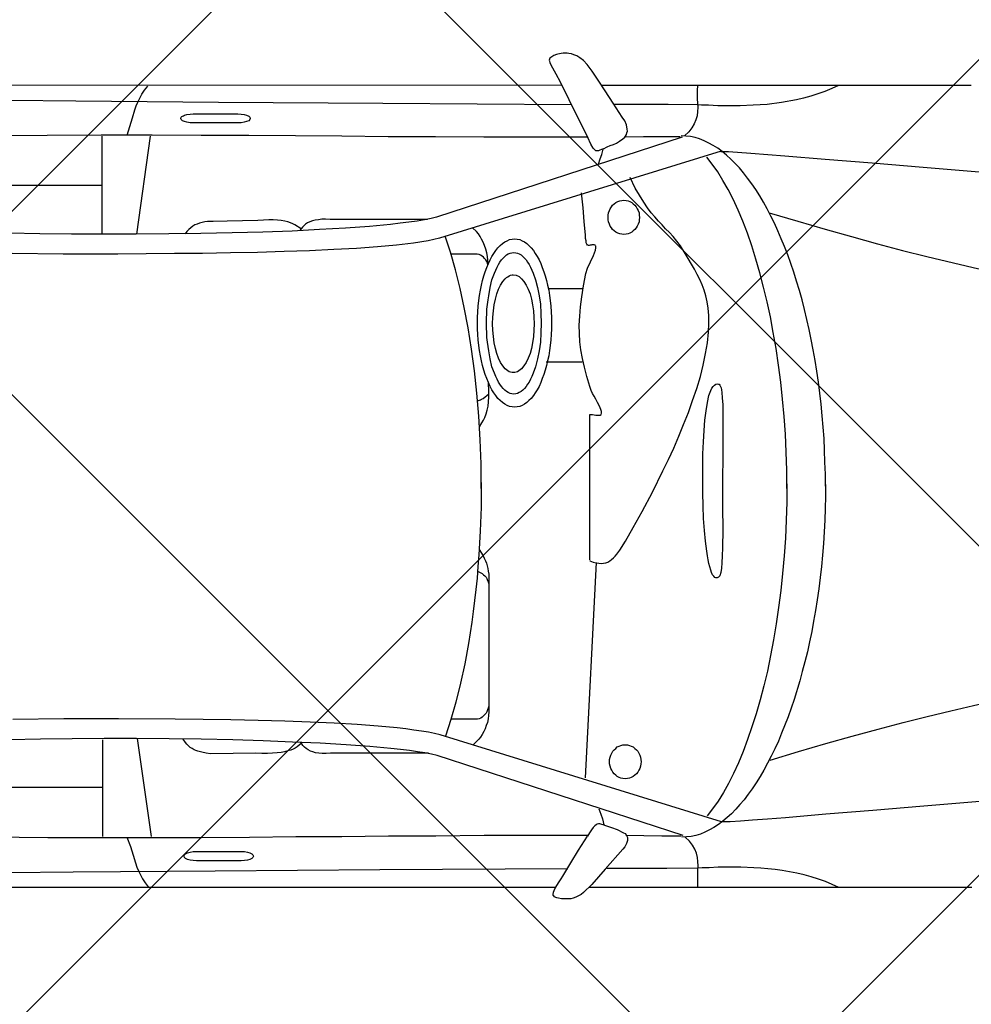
# Model space of a CAD drawing. Header units: millimetres. Extents: x 747415 to 1601423, y -236173 to 551995.
# Tile 374 of 549: x 1084742 to 1086804, y 218567 to 220702. Entities that reach past the tile are written whole.
import ezdxf

# ---------------------------------------------------------------- set-up
doc = ezdxf.new("R2010")
doc.units = ezdxf.units.MM
doc.header["$LTSCALE"] = 100
doc.header["$MEASUREMENT"] = 0
doc.layers.get('0').update_dxf_attribs({"linetype": 'CONTINUOUS', "lineweight": 0})
doc.layers.add('T--A9041_VERHARDING_Parkeren', color=9, linetype='CONTINUOUS')
doc.layers.add('T--L9082_INRICHTING_SPECIFIEK_Auto', color=8, linetype='CONTINUOUS')
doc.layers.add('T--A9042_BEPLANTING', color=90, linetype='CONTINUOUS', lineweight=0)

# ---------------------------------------------------------------- blocks, each defined once
blk = doc.blocks.new('auto17')
for p, q in [((703.6, 867.6), (1533.8, 867.6)), ((1604.8, 867.6), (3518.7, 867.6)), ((2512.2, 544.6), (2482.2, 756.8)), ((2587.5, 547), (2587.5, 756.8)), ((2588.4, 650.5), (2814.7, 650.5)), ((1540.9, 629.4), (1516.7, 162.7)), ((1548.1, -271.5), (1626.2, -271.5)), ((1545.7, -430.3), (1621.5, -430.3)), ((2513.2, -549), (2483.6, -761.2)), ((2588.4, -551.4), (2588.4, -761.2)), ((2589.8, -654.3), (2815.6, -654.3)), ((705, -871.5), (1505.7, -871)), ((1591.9, -871), (3520.1, -872))]:
    blk.add_line(p, q)
for points in [[(1499.5, 732.3), (1484.7, 737.2), (1471.9, 741.6), (1458.1, 748.5), (1454.7, 750.4), (1452.3, 752.9), (1450.9, 755.8), (1450, 758.8), (1449.5, 762.2), (1450, 765.6), (1451.9, 772), (1455.2, 778.9), (1459.5, 784.3), (1498.1, 827.9), (1527.1, 860.7), (1544.8, 878.4), (1550, 882.3), (1555.7, 885.7), (1561.4, 888.2), (1567.2, 890.1), (1572.8, 891.6), (1578.1, 892.1), (1585.2, 892.1), (1592.4, 891.6), (1599.5, 890.1), (1602.9, 889.7), (1605.3, 888.7), (1607.6, 887.2), (1609.5, 885.7), (1610.5, 884.3), (1611, 882.8), (1610, 877.4), (1607.1, 870.5), (1602.9, 863.2), (1598.1, 855.3), (1593.8, 848.5), (1590, 842.6), (1572.4, 814.1), (1555.7, 786.7), (1536.7, 755.8)], [(991.7, 867.6), (1006, 860.7), (1020.8, 854.4), (1036, 849), (1051.3, 844.1), (1067, 839.6), (1082.7, 836.2), (1098.4, 833.3), (1114.1, 830.3), (1129.9, 828.4), (1145.6, 826.9), (1160.8, 825.4), (1175.6, 824.5), (1204.2, 823.5), (1230.4, 823), (1253.2, 823.5), (1272.8, 824.5), (1288, 824.9), (1297.5, 825.4), (1364.2, 825.9), (1429.9, 826.4), (1494.7, 826.4)], [(1297.1, 866.6), (1297.5, 856.8), (1297.5, 847.5), (1297.1, 838.2), (1297.1, 828.9), (1296.6, 820), (1297.1, 810.7), (1298, 801.9), (1300.4, 793.1), (1303.7, 784.3), (1308.5, 775.4), (1315.6, 767.1), (1324.7, 758.3)], [(2534.6, 758.3), (2527, 778.4), (2521.2, 797), (2516, 814.1), (2513.2, 823), (2509.8, 831.3), (2505.5, 839.6), (2501.2, 848.5), (2495.5, 857.3), (2488.4, 866.1)], [(1579.1, 826.9), (1986.8, 829.3), (2343.6, 831.8), (2651.3, 834.2), (2793.7, 835.7)], [(2787.5, -839.1), (2645.1, -838.2), (2336.4, -835.2), (1979.7, -832.8), (1571.4, -830.3)], [(1246.1, 725), (1855.8, 536.7), (1867.7, 533.8), (1881, 530.8), (1896.3, 528.4), (1912.5, 525.9), (1930.1, 523.5), (1949.2, 521.5), (1990.1, 517.6), (2035.4, 514.2), (2085.4, 511.2), (2137.3, 508.8), (2192.6, 506.8), (2250.2, 505.4), (2309.3, 503.9), (2369.3, 503.4), (2430.3, 502.4), (2552.7, 501.9), (2671.3, 501.9), (2781.8, 502.9)], [(2287.4, 809.3), (2383.6, 809.3), (2391.2, 808.8), (2397.4, 807.8), (2403.1, 806.3), (2407.4, 804.3), (2409.8, 801.9), (2410.8, 799.4), (2409.8, 796.5), (2407.4, 794.1), (2403.1, 792.1), (2397.4, 790.6), (2391.2, 789.6), (2383.6, 789.6), (2287.4, 789.6), (2280.2, 789.6), (2273.6, 790.6), (2268.3, 792.1), (2264, 794.1), (2261.6, 796.5), (2260.7, 799.4), (2261.6, 801.9), (2264, 804.3), (2268.3, 806.3), (2273.6, 807.8), (2280.2, 808.8), (2287.4, 809.3), (2287.4, 809.3)], [(1020.3, -6.4), (1020.3, 19.6), (1021.2, 45.6), (1022.2, 71.1), (1023.2, 96.6), (1025.1, 121.6), (1027, 146.6), (1029.3, 171.5), (1032.2, 195.6), (1035.1, 219.6), (1038.4, 243.6), (1042.2, 266.7), (1046.5, 289.7), (1050.3, 312.2), (1055.1, 334.8), (1059.8, 356.4), (1065.1, 377.9), (1070.8, 399), (1076.5, 419.6), (1088.4, 459.8), (1101.3, 497.5), (1115.6, 532.8), (1122.7, 549.9), (1130.3, 566.6), (1138, 582.3), (1146.1, 598), (1154.2, 612.7), (1162.3, 626.9), (1170.8, 640.1), (1179.4, 653.4), (1188, 665.2), (1197, 676.9), (1206.1, 687.7), (1215.1, 697.5), (1224.2, 707.3), (1233.7, 715.7), (1243.2, 723.5), (1252.7, 730.8), (1262.3, 737.2), (1272.3, 742.6), (1281.8, 747.5), (1291.8, 751.4), (1301.8, 754.4), (1311.8, 756.8), (1321.8, 757.8), (1331.8, 758.3)], [(1329.4, 754.9), (1862.5, 581.3), (1874.4, 578.4), (1888.7, 575.5), (1904.9, 573), (1922, 570.5), (1941.6, 568.1), (1962.5, 565.7), (2008.2, 561.7), (2059.7, 557.8), (2115.9, 554.4), (2175.9, 551.9), (2239.2, 549.5), (2305.5, 547.5), (2373.6, 546.1), (2443.1, 545.1), (2513.6, 544.6), (2584.1, 544.6), (2653.7, 545.1), (2722.3, 546.1), (2789.4, 547)], [(1333.7, 756.3), (1375.2, 755.8), (1414.2, 755.3), (1453.3, 754.9)], [(1499, 732.8), (1502.4, 731.8), (1505.2, 730.8), (1507.6, 729.9), (1510, 729.4), (1512.4, 729.4), (1515.2, 729.9), (1517.6, 731.3), (1520.5, 733.8), (1523.8, 737.2), (1527.6, 742.1), (1531.9, 748.5), (1536.7, 756.3)], [(1535.7, 754.9), (1651.5, 754.9), (1760.5, 754.9), (1865.3, 755.8), (1967.8, 756.3), (2068.7, 757.3), (2168.8, 757.8), (2269.3, 758.8), (2372.7, 759.3), (2479.3, 759.7), (2589.4, 759.7), (2706.1, 759.3), (2830.9, 758.3), (2925.7, 756.3), (3030, 752.9), (3139.1, 749), (3248.1, 744.6), (3353.4, 741.1), (3450.1, 739.7)], [(1511.9, 696.5), (1507.6, 708.3), (1503.8, 718.6), (1500.9, 731.3)], [(1246.1, 724), (1240.8, 724.5), (1227, 724), (1205.1, 722.5), (1178.9, 720.5), (1146.1, 718.1), (1107, 715.2), (1019.8, 707.8), (917.9, 699.5), (807.4, 690.1), (695, 680.8), (584.9, 672), (483.5, 664.7), (436.3, 661.2), (393.4, 658.3), (355.3, 656.3), (321, 654.8), (293.4, 653.9), (272.5, 653.9), (213.9, 653.9)], [(1104.2, -7.8), (1104.6, 31.9), (1105.6, 71.1), (1107.5, 110.3), (1110.3, 148.5), (1113.7, 186.3), (1117.5, 223.5), (1122.2, 260.3), (1127.5, 295.6), (1133.2, 330.4), (1139.9, 364.7), (1146.5, 398), (1154.2, 429.9), (1162.3, 460.8), (1170.8, 490.7), (1179.9, 519.1), (1189.4, 546.5), (1198.9, 572.5), (1209.4, 597), (1219.9, 620.5), (1230.8, 642.1), (1241.8, 661.7), (1253.2, 680.3), (1265.1, 697), (1277, 711.7)], [(1420.4, 594.6), (1420.9, 599.5), (1421.4, 604.4), (1423.3, 609.3), (1425.2, 613.2), (1427.6, 617.6), (1430.4, 621), (1433.8, 624), (1437.1, 626.9), (1441.4, 628.9), (1445.7, 630.3), (1450, 631.3), (1454.7, 631.8), (1459.5, 631.3), (1463.8, 630.3), (1468.1, 628.9), (1471.9, 626.9), (1475.2, 624), (1478.6, 621), (1481.4, 617.6), (1483.8, 613.2), (1485.7, 609.3), (1487.6, 604.4), (1488.5, 599.5), (1488.5, 594.6), (1488.5, 589.7), (1487.6, 584.8), (1485.7, 580.4), (1483.8, 575.9), (1481.4, 572), (1478.6, 568.6), (1475.2, 565.7), (1471.9, 562.7), (1468.1, 560.7), (1463.8, 559.3), (1459.5, 558.3), (1454.7, 557.8), (1450, 558.3), (1445.7, 559.3), (1441.4, 560.7), (1437.1, 562.7), (1433.8, 565.7), (1430.4, 568.6), (1427.6, 572), (1425.2, 575.9), (1423.3, 580.4), (1421.4, 584.8), (1420.9, 589.7), (1420.4, 594.6), (1420.4, 594.6)], [(1140.8, 591.1), (1079.4, 572.5), (1019.8, 555.3), (962.7, 539.2), (906.4, 524), (852.1, 509.8), (800.2, 496.6), (748.8, 484.3), (699.7, 472.5), (652.1, 462.2), (605.9, 451.9), (561.6, 442.6), (519.2, 434.3), (436.8, 418.6), (361.5, 404.9), (292.9, 393.6), (228.1, 382.8), (169.5, 373), (117.2, 364.2)], [(1880.7, 576.4), (2093.5, 576.4), (2103, 576.9), (2111.6, 576.9), (2118.8, 576.4), (2125.9, 575.5), (2131.6, 573.5), (2136.8, 571.5), (2141.6, 569.1), (2145.9, 566.1), (2149.7, 563.2), (2153.1, 559.8), (2155.9, 555.8), (2158.7, 551.9)], [(2157.3, 555.4), (2165.9, 562.7), (2169.7, 565.2), (2174.5, 567.1), (2179.7, 569.6), (2185.9, 571), (2193.1, 573), (2200.7, 574.5), (2209.2, 575.5), (2219.3, 576.4), (2230.2, 576.9), (2242.1, 576.9), (2255.4, 576.4), (2353.6, 577.4)], [(2353.6, 577.4), (2363.1, 575.9), (2372.2, 574), (2380.7, 571.5), (2385, 570.1), (2389.3, 568.6), (2393.6, 566.1), (2397.4, 563.7), (2400.7, 560.7), (2404.5, 556.8), (2407.4, 552.9), (2412.5, 545.5)], [(1771.4, 134.9), (1762.4, 148), (1760.1, 153.4), (1757.7, 158.8), (1755.3, 164.2), (1753.9, 170.1), (1752.5, 176), (1751.5, 181.9), (1750.5, 188.2), (1750.5, 194.6), (1750.5, 486.2), (1751, 494.1), (1752, 501.9), (1753.4, 509.3), (1755.8, 516.1), (1758.2, 523), (1761, 529.4), (1764.4, 535.7), (1768.2, 541.2), (1772, 546.1), (1776.3, 550.4), (1785.2, 558.5)], [(1766.7, -10.3), (1767.2, 43.1), (1769.1, 95.1), (1772, 146.1), (1773.9, 171.5), (1775.8, 196.6), (1778.2, 221.1), (1781, 245.1), (1783.9, 269.1), (1787.2, 292.1), (1794.4, 338.2), (1802.5, 382.3), (1811.5, 424.5), (1821.5, 465.2), (1832.5, 503.4), (1844.4, 539.2)], [(1774.6, 181.4), (1764.4, 186.8), (1761.5, 189.2), (1758.6, 191.7), (1756.3, 194.6), (1754.3, 197.5), (1752.9, 201.5), (1751.5, 204.9), (1750.5, 208.8), (1750.5, 212.7), (1750.5, 470.6), (1750.5, 474.5), (1751.5, 478.9), (1752.9, 482.3), (1754.3, 486.2), (1756.3, 489.7), (1759.1, 492.6), (1761.5, 495.5), (1764.4, 498), (1767.7, 500), (1771, 501.4), (1774.8, 502.4), (1778.7, 502.4), (1832.1, 502.4)], [(1243.7, -13.2), (1243.7, 42.7), (1243.2, 91.2), (1243.7, 130.9), (1244.2, 148.5), (1245.1, 163.2), (1246.1, 175), (1247.5, 184.8), (1249.4, 191.7), (1252.3, 194.6), (1255.2, 196.1), (1258, 196.1), (1260.4, 195.1), (1262.8, 192.6), (1265.1, 189.2), (1267.5, 184.8), (1269.4, 179.4), (1271.3, 172.5), (1273.2, 165.2), (1275.1, 156.8), (1276.6, 148), (1278, 138.2), (1280.9, 116.7), (1282.8, 93.1), (1284.7, 67.2), (1285.6, 39.7), (1286.6, 11.8), (1286.6, -17.1), (1286.6, -45.6), (1286.1, -73), (1285.2, -99), (1283.7, -123.5), (1281.8, -146), (1279.4, -166.1), (1276.6, -183.8), (1273.2, -199), (1269, -210.3), (1266.6, -215.2), (1264.2, -218.6), (1261.3, -221.6), (1258.5, -223.5), (1255.6, -224.5), (1252.3, -224), (1250.9, -223.5), (1249.4, -221.6), (1248, -218.6), (1247, -215.7), (1246.1, -211.2), (1245.1, -205.8), (1244.2, -194.1), (1243.2, -178.9), (1243.2, -160.7), (1242.8, -119.6), (1243.2, -69.6), (1243.7, -13.2), (1243.7, -13.2)], [(1531.4, 158.8), (1524.3, 161.8), (1517.6, 163.2), (1511.9, 164.2), (1506.2, 164.7), (1501.4, 164.2), (1496.7, 163.2), (1492.4, 161.8), (1488.1, 159.3), (1484.2, 156.4), (1480.4, 152.9), (1476.6, 149), (1472.8, 144.6), (1466.6, 135.8), (1454.2, 116.2), (1437.1, 86.8), (1417.6, 52), (1395.7, 10.3), (1372.8, -36.3), (1360.9, -60.3), (1349.4, -85.3), (1338.5, -111.3), (1328, -136.7), (1317.5, -162.7), (1308.5, -188.7), (1299.4, -214.7), (1291.8, -240.2), (1285.6, -265.2), (1280.4, -290.1), (1276.6, -313.7), (1274.2, -336.2), (1273.2, -355.3), (1273.7, -372.5), (1274.7, -388.2), (1277, -402.4), (1279.9, -415.6), (1283.7, -427.4), (1288, -439.2), (1292.8, -450.4), (1298.5, -461.7), (1304.7, -473), (1310.9, -484.3), (1318, -496.5), (1326.6, -510.7), (1334.7, -523.5), (1342.8, -533.8), (1350.9, -543.6), (1359, -552.4), (1367.1, -560.7), (1374.7, -569), (1382.8, -577.4), (1390.4, -586.2), (1398.5, -595.5), (1406.1, -606.3), (1414.2, -618.6), (1423.8, -633.3), (1432.8, -649), (1443.8, -671.5)], [(1531.4, 157.8), (1531.4, -157.8), (1528.6, -158.3), (1525.2, -157.8), (1521.9, -157.3), (1518.1, -156.8), (1514.7, -156.4), (1511.9, -156.4), (1509, -156.8), (1507.1, -158.3), (1506.2, -160.7), (1506.2, -164.2), (1507.6, -169.1), (1510.5, -176), (1514.7, -184.3), (1518.5, -191.6), (1521.9, -197.5), (1525.2, -203.9), (1528.6, -210.3), (1531.4, -218.6), (1537.6, -240.7), (1542.8, -260.8), (1547.1, -279.4), (1550.5, -298), (1552.8, -315.7), (1553.8, -333.8), (1554.3, -351.9), (1553.3, -371), (1551.4, -391.6), (1549, -413.2), (1545.2, -437.2), (1540, -463.7), (1536.2, -475.4), (1530, -488.7), (1523.3, -502.4), (1521, -508.8), (1519, -514.6), (1518.1, -519.1), (1518.1, -521), (1518.5, -523), (1519, -523.9), (1520, -525), (1521.9, -525.9), (1523.8, -525.9), (1526.7, -525.9), (1528.6, -525.4), (1530.9, -525), (1532.9, -524.4), (1534.3, -524.4), (1535.7, -525), (1536.7, -525.4), (1538.1, -527.4), (1539, -530.3), (1539.5, -534.3), (1540.5, -539.7), (1540.9, -547), (1543.3, -576.4), (1545.7, -605.8), (1549.5, -638.7)], [(1104.2, 2.5), (1104.6, -37.2), (1105.6, -76.5), (1107.5, -115.7), (1110.3, -153.9), (1113.7, -191.6), (1117.5, -228.4), (1122.2, -265.2), (1127.5, -300.9), (1133.7, -335.8), (1139.9, -369.6), (1147, -402.4), (1154.7, -434.3), (1162.7, -465.2), (1171.3, -495.1), (1180.3, -523.5), (1189.9, -550.9), (1199.9, -576.9), (1209.9, -600.9), (1220.4, -624.5), (1231.3, -646), (1242.8, -665.6), (1254.2, -684.3), (1266.1, -700.9), (1278, -715.6)], [(1766.7, 2), (1767.2, -51), (1769.1, -103.4), (1772, -154.4), (1776.3, -204.4), (1781.5, -252.9), (1787.7, -299.9), (1794.8, -345.6), (1803.4, -389.7), (1812.5, -431.3), (1822.5, -471.5), (1833.4, -509.8), (1844.9, -544.4)], [(1020.8, -2.9), (1020.8, -28.9), (1021.7, -54.9), (1022.7, -80.4), (1023.7, -105.9), (1025.5, -130.8), (1027.5, -155.4), (1029.8, -180.4), (1032.7, -204.4), (1035.6, -228.4), (1039.4, -251.9), (1042.7, -275), (1047, -298), (1051.3, -320.6), (1056, -342.6), (1060.8, -364.2), (1066.1, -385.7), (1071.3, -406.3), (1077, -426.9), (1083.2, -447), (1089.4, -466.6), (1095.6, -485.3), (1102.2, -503.9), (1109.4, -522), (1116.5, -539.2), (1123.7, -556.3), (1131.3, -572.5), (1138.9, -588.2), (1147, -603.9), (1155.1, -618.1), (1163.2, -632.3), (1171.8, -645.5), (1180.3, -658.3), (1189.4, -670.5), (1198, -681.8), (1207, -692.6), (1216.1, -702.4), (1225.6, -711.7), (1235.1, -720), (1244.7, -727.9), (1254.2, -735.2), (1263.7, -741.1), (1273.2, -746.5), (1283.2, -751.4), (1293.3, -755.3), (1303.2, -758.3), (1313.3, -760.7), (1323.3, -761.7), (1333.3, -762.2)], [(1770.7, -131), (1765.3, -139.7), (1761.5, -145.6), (1758.6, -151.9), (1756.3, -159.3), (1753.9, -167.6), (1752, -176), (1751, -185.8), (1750.5, -196), (1750.5, -207.3), (1751.3, -228.1)], [(1614.3, -356.3), (1614.3, -343.6), (1614.8, -331.3), (1615.7, -319.6), (1617.2, -307.8), (1618.6, -296.5), (1620.5, -285.3), (1622.9, -274.5), (1625.3, -264.2), (1628.1, -254.4), (1631, -244.6), (1634.3, -235.8), (1637.6, -227.4), (1641.4, -219.1), (1645.3, -211.7), (1649.5, -204.9), (1653.8, -199), (1658.6, -193.1), (1663.4, -188.2), (1668.1, -183.8), (1672.9, -180.4), (1678.1, -177.9), (1683.4, -175.5), (1688.6, -174.5), (1694.3, -174), (1700, -174.5), (1705.3, -175.5), (1710.5, -177.9), (1715.8, -180.4), (1720.5, -183.8), (1725.8, -188.2), (1730.5, -193.1), (1734.8, -199), (1739.1, -204.9), (1743.4, -211.7), (1747.7, -219.1), (1751, -227.4), (1754.8, -235.8), (1758.2, -244.6), (1761, -254.4), (1763.9, -264.2), (1766.2, -274.5), (1768.6, -285.3), (1770.6, -296.5), (1772, -307.8), (1773.4, -319.6), (1774.4, -331.3), (1774.8, -343.6), (1774.8, -356.3), (1774.8, -368.6), (1774.4, -380.9), (1773.4, -393.1), (1772, -404.9), (1770.6, -416.1), (1768.6, -427.4), (1766.2, -438.2), (1763.9, -448.5), (1761, -458.3), (1758.2, -467.6), (1754.8, -476.9), (1751, -485.3), (1747.7, -493.1), (1743.4, -500.4), (1739.1, -507.3), (1734.8, -513.7), (1730.5, -519.6), (1725.8, -524.4), (1720.5, -528.9), (1715.8, -532.3), (1710.5, -534.8), (1705.3, -537.2), (1700, -538.2), (1694.3, -538.7), (1688.6, -538.2), (1683.4, -537.2), (1678.1, -534.8), (1672.9, -532.3), (1668.1, -528.9), (1663.4, -524.4), (1658.6, -519.6), (1653.8, -513.7), (1649.5, -507.3), (1645.3, -500.4), (1641.4, -493.1), (1637.6, -485.3), (1634.3, -476.9), (1631, -467.6), (1628.1, -458.3), (1625.3, -448.5), (1622.9, -438.2), (1620.5, -427.4), (1618.6, -416.1), (1617.2, -404.9), (1615.7, -393.1), (1614.8, -380.9), (1614.3, -368.6), (1614.3, -356.3), (1614.3, -356.3)], [(1774.8, -187.9), (1768.6, -189.7), (1765.8, -191.1), (1762.9, -192.6), (1750.5, -203.2)], [(1636.7, -355.8), (1637.2, -334.8), (1638.6, -314.7), (1641.4, -296), (1644.8, -278.4), (1649.1, -261.7), (1654.3, -247.5), (1656.7, -240.7), (1660, -234.3), (1662.9, -228.4), (1666.2, -223.5), (1669.5, -218.6), (1672.9, -214.7), (1676.7, -210.8), (1680.5, -207.8), (1684.3, -205.4), (1688.1, -203.9), (1691.9, -202.9), (1696.2, -202.4), (1700.5, -202.9), (1704.3, -203.9), (1708.1, -205.4), (1711.9, -207.8), (1715.8, -210.8), (1719.1, -214.7), (1722.9, -218.6), (1726.2, -223.5), (1729.6, -228.4), (1732.5, -234.3), (1735.3, -240.7), (1738.1, -247.5), (1743.4, -261.7), (1747.2, -278.4), (1750.5, -296), (1752, -305.3), (1753.4, -315.2), (1754.3, -325), (1754.8, -334.8), (1755.3, -345.6), (1755.3, -355.8), (1755.3, -366.1), (1754.8, -376.9), (1754.3, -386.7), (1753.4, -396.5), (1752, -406.3), (1750.5, -415.6), (1747.2, -433.3), (1743.4, -450), (1738.1, -464.2), (1735.3, -471), (1732.5, -477.4), (1729.6, -483.3), (1726.2, -488.2), (1722.9, -493.1), (1719.1, -497), (1715.8, -500.9), (1711.9, -503.9), (1708.1, -506.3), (1704.3, -507.8), (1700.5, -508.8), (1696.2, -509.2), (1691.9, -508.8), (1688.1, -507.8), (1684.3, -506.3), (1680.5, -503.9), (1676.7, -500.9), (1672.9, -497), (1669.5, -493.1), (1666.2, -488.2), (1662.9, -483.3), (1660, -477.4), (1656.7, -471), (1654.3, -464.2), (1649.1, -450), (1644.8, -433.3), (1641.4, -415.6), (1638.6, -397), (1637.2, -376.9), (1636.7, -355.8), (1636.7, -355.8)], [(1652, -354.9), (1652.4, -340.7), (1653.3, -326.9), (1655.3, -313.7), (1658.1, -301.4), (1661, -290.1), (1665.3, -279.9), (1669.5, -271), (1674.3, -263.2), (1679.6, -257.3), (1682.4, -254.9), (1685.3, -252.9), (1688.1, -250.9), (1691, -250), (1693.9, -249), (1697.2, -249), (1700, -249), (1703.4, -250), (1706.2, -250.9), (1709.1, -252.9), (1711.9, -254.9), (1714.8, -257.3), (1720.1, -263.2), (1724.8, -271), (1729.1, -279.9), (1732.9, -290.1), (1735.8, -301.4), (1738.6, -313.7), (1740.5, -326.9), (1741.5, -340.7), (1742, -354.9), (1741.5, -369.1), (1740.5, -382.8), (1738.6, -396), (1735.8, -408.3), (1732.9, -419.6), (1729.1, -429.9), (1724.8, -438.7), (1720.1, -446.5), (1714.8, -452.4), (1711.9, -454.8), (1709.1, -456.8), (1706.2, -458.8), (1703.4, -459.8), (1700, -460.7), (1697.2, -460.7), (1691, -459.8), (1684.8, -457.3), (1679.6, -452.4), (1674.3, -446.5), (1669.5, -438.7), (1665.3, -429.9), (1661, -419.6), (1658.1, -408.3), (1655.3, -396), (1653.3, -382.8), (1652.4, -369.1), (1652, -354.9), (1652, -354.9)], [(1142.3, -595.5), (1080.8, -576.9), (1021.2, -559.7), (964.1, -543.6), (907.9, -527.9), (853.6, -513.7), (801.2, -500.9), (700.2, -476.4), (606.8, -455.8), (520.1, -438.2), (438.2, -422.5), (362.9, -408.8), (293.9, -397.5), (229.1, -386.7), (171, -376.9), (118.1, -368.1)], [(1751.4, -484.4), (1753.4, -500.9), (1754.8, -508.8), (1756.7, -516.6), (1759.6, -524.4), (1762.4, -531.3), (1765.8, -538.2), (1769.1, -544.1), (1772.9, -549.5), (1777.2, -554.4), (1785.4, -562.8)], [(1752.1, -482.8), (1753.3, -485.8), (1754.8, -489.7), (1756.7, -493.2), (1759.5, -496.1), (1761.9, -499), (1764.8, -501.5), (1768.1, -503.4), (1771.4, -504.9), (1775.3, -505.9), (1779.1, -505.9), (1832.3, -505.9)], [(1247, -728.9), (1857.2, -540.6), (1882, -534.8), (1913.4, -529.8), (1950.6, -525.4), (1991.6, -521.5), (2036.8, -518.1), (2086.4, -515.6), (2138.7, -513.2), (2194, -511.2), (2251.6, -509.2), (2310.2, -508.3), (2370.7, -507.3), (2431.7, -506.8), (2554.1, -505.8), (2672.8, -505.8), (2783.2, -506.8)], [(1330.9, -759.3), (1863.4, -585.7), (1875.3, -582.8), (1889.6, -579.8), (1905.8, -577.4), (1923.4, -574.9), (1942.5, -572.5), (1963.5, -570), (2009.2, -565.6), (2060.6, -561.7), (2117.3, -558.8), (2176.9, -555.8), (2240.2, -553.4), (2306.9, -551.9), (2374.5, -550.4), (2444.1, -549.5), (2514.6, -549), (2585.1, -549), (2655.1, -549), (2723.2, -549.9), (2790.4, -551.4)], [(1423.8, -585.2), (1424.2, -580.3), (1424.7, -575.4), (1426.6, -571), (1428.5, -566.6), (1430.9, -562.7), (1433.8, -559.3), (1437.1, -556.3), (1440.4, -553.4), (1444.3, -551.4), (1448.5, -549.9), (1452.8, -549), (1457.6, -548.4), (1462.3, -549), (1466.6, -549.9), (1470.9, -551.4), (1475.2, -553.4), (1478.6, -556.3), (1481.9, -559.3), (1484.7, -562.7), (1487.1, -566.6), (1489, -571), (1490.9, -575.4), (1491.9, -580.3), (1491.9, -585.2), (1491.9, -590.1), (1490.9, -595), (1489, -600), (1487.1, -603.9), (1484.7, -608.3), (1481.9, -611.7), (1478.6, -614.6), (1475.2, -617.6), (1470.9, -619.5), (1466.6, -621), (1462.3, -622), (1457.6, -622.5), (1452.8, -622), (1448.5, -621), (1444.3, -619.5), (1440.4, -617.6), (1437.1, -614.6), (1433.8, -611.7), (1430.9, -608.3), (1428.5, -603.9), (1426.6, -600), (1424.7, -595), (1424.2, -590.1), (1423.8, -585.2), (1423.8, -585.2)], [(2347.9, -576.4), (2354.1, -576.4), (2360.3, -576.4), (2366, -575.9), (2371.7, -574.4), (2377.4, -573), (2382.6, -571), (2387.4, -569), (2392.2, -566.1), (2396.5, -562.7), (2400.7, -558.8), (2404.5, -554.8), (2408.3, -550)], [(1883, -580.8), (2094.5, -580.8), (2104, -581.3), (2112.5, -581.3), (2119.7, -580.3), (2126.8, -579.4), (2132.6, -577.9), (2138.3, -575.9), (2143, -573.5), (2147.3, -570.5), (2150.6, -567.6), (2154.5, -564.2), (2159.9, -556.7)], [(2157.3, -560.2), (2171.1, -569), (2175.4, -571.5), (2180.2, -573.5), (2185.9, -575.4), (2192.6, -576.9), (2200.2, -578.4), (2208.3, -579.4), (2217.8, -579.8), (2227.3, -579.8), (2238.8, -579.4), (2250.7, -578.4), (2351, -576.4)], [(1247.5, -727.9), (1230.8, -727.9), (1182.7, -724.9), (1108.4, -719.1), (1021.2, -711.7), (919.3, -703.4), (808.8, -694), (695.9, -684.7), (586.3, -675.9), (484.9, -668.5), (392.5, -662.2), (320.1, -658.3), (273.4, -657.8), (214.8, -657.8)], [(1512.9, -700.9), (1509, -712.2), (1505.2, -722), (1502.4, -733.3)], [(1501.9, -734.2), (1493.8, -738.2), (1487.1, -741.1), (1480.4, -743.5), (1473.8, -746.5), (1467.1, -750.4), (1459.5, -755.3), (1456.2, -758.3), (1453.8, -761.2), (1451.9, -765.1), (1450.9, -768.6), (1450, -772.5), (1450.5, -776.9), (1451.9, -785.7), (1455.7, -794.5), (1460.9, -802.8), (1480.9, -833.2), (1498.1, -859.7), (1513.3, -882.8), (1526.2, -902.4), (1537.1, -917.1), (1545.2, -925.4), (1552.8, -931.3), (1559.5, -935.2), (1565.7, -937.6), (1571.4, -939.6), (1576.7, -940.6), (1580.5, -941.1), (1585.2, -941.1), (1589.5, -941.1), (1593.3, -940.6), (1597.2, -940.1), (1600.5, -939.1), (1603.8, -938.1), (1609.1, -936.2), (1613.4, -933.7), (1616.2, -931.8), (1618.1, -930.3), (1619.1, -928.3), (1619.6, -926.4), (1619.1, -923.9), (1618.1, -921), (1616.7, -917.6), (1612.4, -909.2), (1605.3, -896.5), (1595.7, -878.9), (1576.7, -841.1), (1557.1, -801.4), (1535.7, -758.8)], [(1501.4, -734.2), (1506.2, -732.3), (1509.5, -730.8), (1512.9, -729.8), (1515.7, -729.4), (1518.1, -729.8), (1520, -730.8), (1524.3, -735.2), (1529, -744.1), (1535.7, -758.8)], [(1536.7, -759.3), (1652, -759.3), (1761, -759.3), (1865.8, -759.7), (1968.2, -760.2), (2069.2, -761.2), (2169.2, -762.2), (2270.2, -762.7), (2373.6, -763.2), (2480.3, -763.6), (2590.8, -763.6), (2707.5, -763.2), (2831.8, -762.2), (2926.6, -760.7), (3030.9, -757.3), (3140, -753.4), (3249.6, -748.9), (3354.4, -745.5), (3451.1, -744.1)], [(1298, -870.5), (1298.5, -861.2), (1298.5, -851.4), (1298.5, -842.1), (1298, -833.2), (1297.5, -823.9), (1298, -815.1), (1298.9, -805.8), (1301.4, -797), (1305.2, -788.1), (1309.9, -779.3), (1316.6, -771), (1326.1, -762.2)], [(1335.2, -760.2), (1376.6, -760.2), (1415.2, -759.7), (1454.2, -759.3)], [(2534.1, -763.6), (2522.7, -800.9), (2517.5, -818.5), (2514.6, -826.9), (2511.3, -835.2), (2507, -844), (2502.2, -852.4), (2496.5, -861.2), (2489.3, -870)], [(2294.5, -790.1), (2390.8, -790.1), (2397.9, -790.6), (2404.5, -791.6), (2409.8, -793.1), (2414.6, -795), (2416.9, -797.5), (2417.9, -799.9), (2417.9, -801.4), (2416.9, -802.4), (2415.5, -803.8), (2414.1, -804.8), (2412.2, -805.8), (2409.8, -806.8), (2404.5, -808.3), (2397.9, -809.2), (2390.8, -809.7), (2294.5, -809.7), (2287.4, -809.2), (2280.7, -808.3), (2275.5, -806.8), (2270.7, -804.8), (2268.3, -802.4), (2267.4, -799.9), (2268.3, -797.5), (2270.7, -795), (2275.5, -793.1), (2280.7, -791.6), (2287.4, -790.6), (2294.5, -790.1), (2294.5, -790.1)], [(992.7, -871.5), (1007, -864.6), (1021.7, -858.3), (1037, -852.9), (1052.2, -847.9), (1067.9, -843.6), (1083.6, -840.1), (1115.6, -834.2), (1147, -830.3), (1177, -828.3), (1205.6, -827.4), (1231.8, -826.9), (1254.2, -827.4), (1274.2, -828.3), (1289, -828.8), (1298.5, -829.3), (1361.4, -829.8), (1418.5, -829.8), (1479, -829.8)]]:
    blk.add_lwpolyline(points)

msp = doc.modelspace()

# ---------------------------------------------------------------- hatches: boundary and pattern name
at = {"layer": 'T--A9041_VERHARDING_Parkeren', "linetype": 'Continuous'}
h = msp.add_hatch(dxfattribs=at)
h.set_pattern_fill('ANSI37', color=256, scale=10000, style=0)
h.paths.add_polyline_path([(1087508.673, 232853.864), (1086305.002, 232624.696), (1083415.522, 232032.803), (1080614.937, 231336.685), (1077743.017, 230532.568), (1077408.673, 230436.262), (1077408.673, 193325.106), (1087508.673, 193325.106)])
at = {"layer": 'T--A9042_BEPLANTING'}
h = msp.add_hatch(dxfattribs=at)
h.set_pattern_fill('GRASS', color=256, scale=1500, style=0)
edge = h.paths.add_edge_path()
edge.add_line((1194589.183, 247525.193), (1194593.64, 247264.881))
edge.add_line((1194593.64, 247264.881), (1189597.042, 247120.843))
edge.add_line((1189597.042, 247120.843), (1179615.176, 246734.424))
edge.add_line((1179615.176, 246734.424), (1169673.169, 246260.926))
edge.add_line((1169673.169, 246260.926), (1159743.156, 245284.429))
edge.add_line((1159743.156, 245284.429), (1149794.302, 244232.037))
edge.add_line((1149794.302, 244232.037), (1139904.319, 243419.621))
edge.add_line((1139904.319, 243419.621), (1138613.747, 243325.021))
edge.add_line((1138613.747, 243325.021), (1135690.007, 243117.197))
edge.add_line((1135690.007, 243117.197), (1132771.926, 242932.503))
edge.add_line((1132771.926, 242932.503), (1129859.398, 242758.599))
edge.add_line((1129859.398, 242758.599), (1126616.556, 242566.575))
edge.add_line((1126616.556, 242566.575), (1123385.964, 242364.695))
edge.add_line((1123385.964, 242364.695), (1120184.728, 242139.833))
edge.add_line((1120184.728, 242139.833), (1117014.113, 241880.011))
edge.add_line((1117014.113, 241880.011), (1113876.289, 241570.228))
edge.add_line((1113876.289, 241570.228), (1110773.76, 241198.319))
edge.add_line((1110773.76, 241198.319), (1107692.214, 240764.72))
edge.add_line((1107692.214, 240764.72), (1104624.361, 240306.925))
edge.add_line((1104624.361, 240306.925), (1101572.465, 239835.828))
edge.add_line((1101572.465, 239835.828), (1100403.086, 239650.924))
edge.add_line((1100403.086, 239650.924), (1097780.987, 239217.99))
edge.add_line((1097780.987, 239217.99), (1095157.329, 238732.83))
edge.add_line((1095157.329, 238732.83), (1092526.922, 238274.052))
edge.add_line((1092526.922, 238274.052), (1089457.602, 237766.051))
edge.add_line((1089457.602, 237766.051), (1086388.73, 237224.846))
edge.add_line((1086388.73, 237224.846), (1083401.545, 236651.668))
edge.add_line((1083401.545, 236651.668), (1080469.385, 236024.459))
edge.add_line((1080469.385, 236024.459), (1077519.444, 235269.823))
edge.add_line((1077519.444, 235269.823), (1074567.867, 234454.498))
edge.add_line((1074567.867, 234454.498), (1071611.505, 233602.32))
edge.add_line((1071611.505, 233602.32), (1068661.406, 232725.291))
edge.add_line((1068661.406, 232725.291), (1065719.424, 231822.381))
edge.add_line((1065719.424, 231822.381), (1062684.54, 230856.109))
edge.add_line((1062684.54, 230856.109), (1059866.196, 229920.836))
edge.add_line((1059866.196, 229920.836), (1056845.381, 228880.035))
edge.add_line((1056845.381, 228880.035), (1054034.15, 227860.451))
edge.add_line((1054034.15, 227860.451), (1051908.682, 227043.859))
edge.add_line((1051908.682, 227043.859), (1051192.354, 226766.278))
edge.add_line((1051192.354, 226766.278), (1050671.69, 226564.519))
edge.add_line((1050671.69, 226564.519), (1049927.631, 226262.62))
edge.add_line((1049927.631, 226262.62), (1049070.32, 225903.54))
edge.add_line((1049070.32, 225903.54), (1048360.834, 225606.376))
edge.add_line((1048360.834, 225606.376), (1045574.185, 224396.868))
edge.add_line((1045574.185, 224396.868), (1042746.023, 223102.062))
edge.add_line((1042746.023, 223102.062), (1039916.204, 221736.561))
edge.add_line((1039916.204, 221736.561), (1037264.038, 220364.549))
edge.add_line((1037264.038, 220364.549), (1036639.036, 220037.907))
edge.add_line((1036639.036, 220037.907), (1035761.731, 219567.084))
edge.add_line((1035761.731, 219567.084), (1034455.173, 218860.02))
edge.add_line((1034455.173, 218860.02), (1031834.519, 217415.207))
edge.add_line((1031834.519, 217415.207), (1029063.532, 215837.52))
edge.add_line((1029063.532, 215837.52), (1026493.513, 214322.916))
edge.add_line((1026493.513, 214322.916), (1023661.374, 212596.81))
edge.add_line((1023661.374, 212596.81), (1021148.701, 211011.913))
edge.add_line((1021148.701, 211011.913), (1018664.489, 209394.723))
edge.add_line((1018664.489, 209394.723), (1016111.63, 207674.051))
edge.add_line((1016111.63, 207674.051), (1013541.964, 205866.676))
edge.add_line((1013541.964, 205866.676), (1011054.819, 204060.939))
edge.add_line((1011054.819, 204060.939), (1008551.61, 202180.933))
edge.add_line((1008551.61, 202180.933), (1006071.977, 200261.271))
edge.add_line((1006071.977, 200261.271), (1003623.026, 198305.877))
edge.add_line((1003623.026, 198305.877), (1001255.469, 196356.541))
edge.add_line((1001255.469, 196356.541), (998895.97, 194358.237))
edge.add_line((998895.97, 194358.237), (996592.894, 192340.973))
edge.add_line((996592.894, 192340.973), (994271.188, 190253.094))
edge.add_line((994271.188, 190253.094), (992089.799, 188232.713))
edge.add_line((992089.799, 188232.713), (989855.126, 186096.735))
edge.add_line((989855.126, 186096.735), (987565.682, 183840.779))
edge.add_line((987565.682, 183840.779), (985556.73, 181812.43))
edge.add_line((985556.73, 181812.43), (983340.235, 179499.914))
edge.add_line((983340.235, 179499.914), (981234.422, 177237.565))
edge.add_line((981234.422, 177237.565), (979162.94, 174943.215))
edge.add_line((979162.94, 174943.215), (977214.691, 172724.59))
edge.add_line((977214.691, 172724.59), (975036.892, 170165.071))
edge.add_line((975036.892, 170165.071), (973160.412, 167901.106))
edge.add_line((973160.412, 167901.106), (971300.145, 165540.186))
edge.add_line((971300.145, 165540.186), (970653.489, 164750.347))
edge.add_line((970653.489, 164750.347), (969323.906, 163031.694))
edge.add_line((969323.906, 163031.694), (967532.389, 160664.585))
edge.add_line((967532.389, 160664.585), (965620.33, 158124.446))
edge.add_line((965620.33, 158124.446), (963729.485, 155559.861))
edge.add_line((963729.485, 155559.861), (962160.024, 153368.205))
edge.add_line((962160.024, 153368.205), (960583.853, 151476.839))
edge.add_line((960583.853, 151476.839), (957868.106, 147829.141))
edge.add_line((957868.106, 147829.141), (955546.579, 144354.957))
edge.add_line((955546.579, 144354.957), (952781.766, 139999.101))
edge.add_line((952781.766, 139999.101), (950228.309, 135925.671))
edge.add_line((950228.309, 135925.671), (947689.507, 131669.07))
edge.add_line((947689.507, 131669.07), (945836.511, 128467.426))
edge.add_line((945836.511, 128467.426), (939785.242, 117718.876))
edge.add_line((939785.242, 117718.876), (930712.869, 102774.401))
edge.add_line((930712.869, 102774.401), (922173.53, 90199.799))
edge.add_arc((831492.457, 157259.067), 112782.989, 306.60619454, 323.5168236, ccw=False)
edge.add_line((898746.269, 66722.183), (906881.323, 58450.839))
edge.add_arc((1039056.702, -43733.649), 167068.849, 138.06483794, 142.29247104, ccw=False)
edge.add_line((914773.924, 67916.66), (924725.806, 83316.857))
edge.add_line((924725.806, 83316.857), (935036.865, 100427.915))
edge.add_line((935036.865, 100427.915), (938271.243, 105214.41))
edge.add_line((938271.243, 105214.41), (944567.151, 115601.153))
edge.add_line((944567.151, 115601.153), (949536.685, 124088.131))
edge.add_line((949536.685, 124088.131), (954824.472, 132626.587))
edge.add_line((954824.472, 132626.587), (959827.89, 140132.671))
edge.add_line((959827.89, 140132.671), (963059.812, 145135.12))
edge.add_line((963059.812, 145135.12), (965500.197, 148828.356))
edge.add_line((965500.197, 148828.356), (966613.361, 150562.786))
edge.add_line((966613.361, 150562.786), (968025.373, 152669.584))
edge.add_line((968025.373, 152669.584), (969925.147, 155201.552))
edge.add_line((969925.147, 155201.552), (971712.101, 157704.465))
edge.add_line((971712.101, 157704.465), (973307.285, 159791.446))
edge.add_line((973307.285, 159791.446), (974380.773, 161326.936))
edge.add_line((974380.773, 161326.936), (975513.5, 162711.848))
edge.add_line((975513.5, 162711.848), (977022.752, 164676.523))
edge.add_line((977022.752, 164676.523), (979125.989, 167160.936))
edge.add_line((979125.989, 167160.936), (980701.644, 168861.659))
edge.add_line((980701.644, 168861.659), (983077.997, 171627.505))
edge.add_line((983077.997, 171627.505), (985074.319, 173856.029))
edge.add_line((985074.319, 173856.029), (986909.132, 175828.505))
edge.add_line((986909.132, 175828.505), (989063.699, 178159.256))
edge.add_line((989063.699, 178159.256), (991154.428, 180245.145))
edge.add_line((991154.428, 180245.145), (993121.205, 182057.606))
edge.add_line((993121.205, 182057.606), (995324.494, 184142.051))
edge.add_line((995324.494, 184142.051), (997280.219, 186006.612))
edge.add_line((997280.219, 186006.612), (999623.744, 188200.448))
edge.add_line((999623.744, 188200.448), (1002349.065, 190608.065))
edge.add_line((1002349.065, 190608.065), (1004754.956, 192653.066))
edge.add_line((1004754.956, 192653.066), (1007294.928, 194741.918))
edge.add_line((1007294.928, 194741.918), (1008978.786, 196161.928))
edge.add_line((1008978.786, 196161.928), (1011076.047, 197755.95))
edge.add_line((1011076.047, 197755.95), (1013065.241, 199247.814))
edge.add_line((1013065.241, 199247.814), (1015821.037, 201346.882))
edge.add_line((1015821.037, 201346.882), (1017686.716, 202722.52))
edge.add_line((1017686.716, 202722.52), (1020957.031, 204817.97))
edge.add_line((1020957.031, 204817.97), (1023228.197, 206313.401))
edge.add_line((1023228.197, 206313.401), (1026470.58, 208376.744))
edge.add_line((1026470.58, 208376.744), (1028603.548, 209658.432))
edge.add_line((1028603.548, 209658.432), (1030968.801, 211111.637))
edge.add_line((1030968.801, 211111.637), (1032974.557, 212278.47))
edge.add_line((1032974.557, 212278.47), (1034989.373, 213415.47))
edge.add_line((1034989.373, 213415.47), (1036654.679, 214452.728))
edge.add_line((1036654.679, 214452.728), (1038246.03, 215241.653))
edge.add_line((1038246.03, 215241.653), (1039948.347, 216202.761))
edge.add_line((1039948.347, 216202.761), (1041825.775, 217172.039))
edge.add_line((1041825.775, 217172.039), (1043014.131, 217759.859))
edge.add_line((1043014.131, 217759.859), (1045164.207, 218821.145))
edge.add_line((1045164.207, 218821.145), (1047341.541, 219812.404))
edge.add_line((1047341.541, 219812.404), (1050071.07, 221013.985))
edge.add_line((1050071.07, 221013.985), (1051244.22, 221490.97))
edge.add_line((1051244.22, 221490.97), (1052347.556, 221956.97))
edge.add_line((1052347.556, 221956.97), (1053649.506, 222430.47))
edge.add_line((1053649.506, 222430.47), (1054533.126, 222784.97))
edge.add_line((1054533.126, 222784.97), (1056086.056, 223306.47))
edge.add_line((1056086.056, 223306.47), (1057869.317, 223968.97))
edge.add_line((1057869.317, 223968.97), (1060574.556, 224929.97))
edge.add_line((1060574.556, 224929.97), (1063483.693, 225922.97))
edge.add_line((1063483.693, 225922.97), (1065608.903, 226631.593))
edge.add_line((1065608.903, 226631.593), (1069173.064, 227676.47))
edge.add_line((1069173.064, 227676.47), (1072281.977, 228625.637))
edge.add_line((1072281.977, 228625.637), (1075375.394, 229611.47))
edge.add_line((1075375.394, 229611.47), (1077123.927, 230119.62))
edge.add_line((1077123.927, 230119.62), (1080375.394, 230986.97))
edge.add_line((1080375.394, 230986.97), (1082892.594, 231747.063))
edge.add_line((1082892.594, 231747.063), (1087287.423, 232727.295))
edge.add_line((1087287.423, 232727.295), (1089726.851, 233304.236))
edge.add_line((1089726.851, 233304.236), (1092683.446, 233905.227))
edge.add_line((1092683.446, 233905.227), (1095564.394, 234529.046))
edge.add_line((1095564.394, 234529.046), (1098820.303, 235134.124))
edge.add_line((1098820.303, 235134.124), (1101429.17, 235680.801))
edge.add_line((1101429.17, 235680.801), (1102775.394, 235932.97))
edge.add_line((1102775.394, 235932.97), (1105482.445, 236248.973))
edge.add_line((1105482.445, 236248.973), (1107758.807, 236612.397))
edge.add_line((1107758.807, 236612.397), (1110496.735, 236978.709))
edge.add_line((1110496.735, 236978.709), (1115376.091, 237663.748))
edge.add_line((1115376.091, 237663.748), (1120160.891, 238162.648))
edge.add_line((1120160.891, 238162.648), (1122883.614, 238303.454))
edge.add_line((1122883.614, 238303.454), (1125390.669, 238461.915))
edge.add_line((1125390.669, 238461.915), (1128123.405, 238391.97))
edge.add_line((1128123.405, 238391.97), (1132768.171, 238736.47))
edge.add_line((1132768.171, 238736.47), (1135790.587, 239107.966))
edge.add_line((1135790.587, 239107.966), (1138342.94, 239481.456))
edge.add_line((1138342.94, 239481.456), (1142060.43, 239524.47))
edge.add_line((1142060.43, 239524.47), (1147419.918, 239838.053))
edge.add_line((1147419.918, 239838.053), (1152508.673, 240937.759))
edge.add_line((1152508.673, 240937.759), (1161790.445, 241405.25))
edge.add_line((1161790.445, 241405.25), (1166293.104, 242414.317))
edge.add_line((1166293.104, 242414.317), (1170003.913, 243136.47))
edge.add_line((1170003.913, 243136.47), (1182817.631, 243902.97))
edge.add_line((1182817.631, 243902.97), (1191677.387, 244103.47))
edge.add_line((1191677.387, 244103.47), (1200992.076, 244164.47))
edge.add_line((1200992.076, 244164.47), (1212315.556, 244345.47))
edge.add_line((1212315.556, 244345.47), (1212435.36, 247419.97))
edge.add_line((1212435.36, 247419.97), (1205479.36, 247503.517))
edge.add_line((1205479.36, 247503.517), (1202606.248, 247460.622))
edge.add_line((1202606.248, 247460.622), (1194593.64, 247264.881))

# ---------------------------------------------------------------- block references
at = {"layer": 'T--L9082_INRICHTING_SPECIFIEK_Auto', "rotation": 180}
msp.add_blockref('auto17', (1087508.673, 219687.759), dxfattribs=at)

doc.saveas('drawing.dxf')
